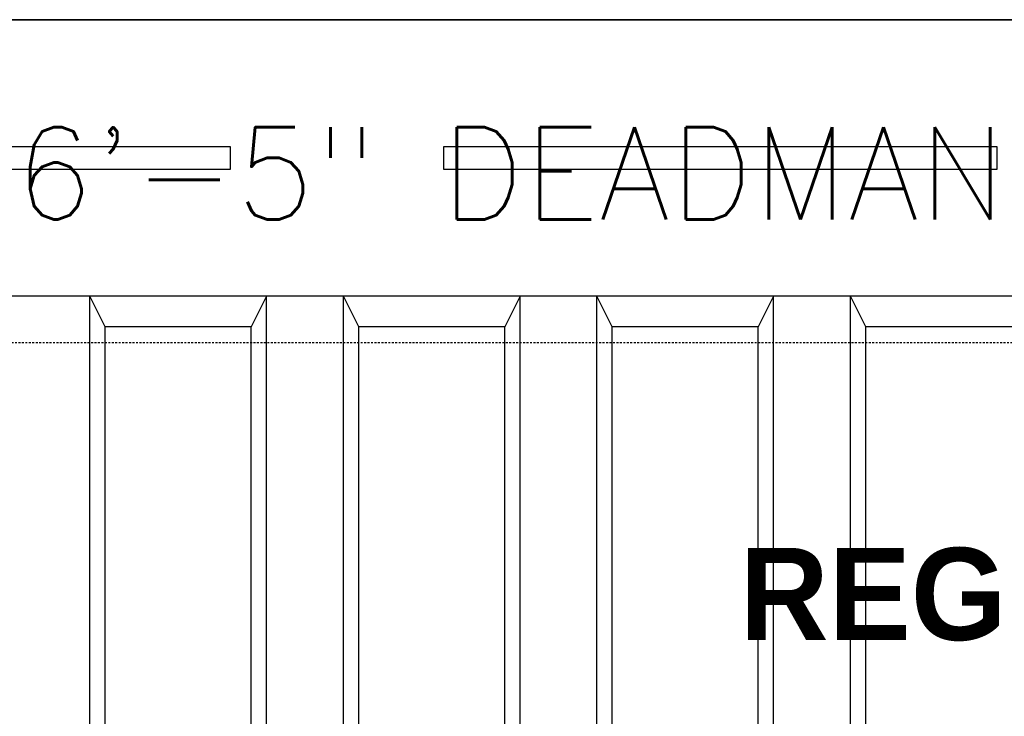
# Model space of a CAD drawing. Extents: x -169 to 6736, y -208 to 3022.
# Tile 429 of 656: x 1490 to 1554, y 1353 to 1398. Entities that reach past the tile are written whole.
import ezdxf
from ezdxf.enums import TextEntityAlignment as Align

# ---------------------------------------------------------------- set-up
doc = ezdxf.new("R2010")
doc.units = 0
doc.header["$MEASUREMENT"] = 0
doc.linetypes.add('HIDDEN3', pattern=[0.1875, 0.125, -0.0625])
for name, color, linetype in [('FREEZE-LINES', 8, 'CONTINUOUS'), ('TANK-ANCHOR', 4, 'CONTINUOUS'), ('TANK-DESCRIPTION', 3, 'CONTINUOUS'), ('TANK-UST', 5, 'CONTINUOUS'), ('TANK-UST-RIB', 7, 'CONTINUOUS'), ('TEXT', 3, 'CONTINUOUS')]:
    doc.layers.add(name, color=color, linetype=linetype)
doc.styles.add('BOLD', font='bold', dxfattribs={"height": 7.2})
doc.styles.add('SIMPLEX', font='simplex')

msp = doc.modelspace()

# ---------------------------------------------------------------- linework, layer by layer
at = {"layer": 'FREEZE-LINES', "linetype": 'Continuous'}
msp.add_line((2220, 1398.01839), (1176, 1398.01839), dxfattribs=at)
at = {"layer": 'TANK-ANCHOR'}
msp.add_lwpolyline([(1610.97766, 1380.01686), (1413.58331, 1380.01686), (1413.58331, 1398.01686), (1610.97766, 1398.01686)], close=True, dxfattribs=at)
at = {"layer": 'TANK-ANCHOR', "color": 7}
for points in [[(1467.4983, 1388.26686), (1467.4983, 1389.76686), (1503.4983, 1389.76686), (1503.4983, 1388.26686)], [(1517.41329, 1388.26686), (1517.41329, 1389.76686), (1553.41329, 1389.76686), (1553.41329, 1388.26686)]]:
    msp.add_lwpolyline(points, close=True, dxfattribs=at)
at = {"layer": 'TANK-UST'}
msp.add_lwpolyline([(1554.37181, 1378.01839), (1544.87181, 1378.01839), (1543.87181, 1380.01839), (1538.87181, 1380.01839), (1537.87181, 1378.01839), (1528.37181, 1378.01839), (1527.37181, 1380.01839), (1522.37181, 1380.01839), (1521.37181, 1378.01839), (1511.87181, 1378.01839), (1510.87181, 1380.01839), (1505.87181, 1380.01839), (1504.87181, 1378.01839), (1495.37181, 1378.01839), (1494.37181, 1380.01839), (1489.37181, 1380.01839)], dxfattribs=at)
at = {"layer": 'TANK-UST', "color": 2, "linetype": 'HIDDEN3'}
msp.add_lwpolyline([(1488.37181, 1257.01839), (1483.85926, 1257.01839, -0.9539575), (1483.85926, 1377.01839), (1488.37181, 1377.01839), (1583.62201, 1377.01839), (1682.64136, 1377.01839), (1907.64136, 1377.01839), (1912.13456, 1377.01839, -0.9539575), (1912.13456, 1257.01839), (1907.64136, 1257.01839), (1682.64136, 1257.01839), (1583.62201, 1257.01839)], format="xyb", close=True, dxfattribs=at)
at = {"layer": 'TANK-UST-RIB'}
for p, q in [((1494.37201, 1254.01839), (1494.37201, 1380.01839)), ((1505.87201, 1329.33817), (1505.87201, 1380.01839)), ((1510.87201, 1334.81438), (1510.87201, 1380.01839)), ((1522.37201, 1339.51898), (1522.37201, 1380.01839)), ((1527.37201, 1339.51739), (1527.37201, 1380.01839)), ((1495.37201, 1256.01839), (1495.37201, 1378.01839)), ((1504.87201, 1327.63883), (1504.87201, 1378.01839)), ((1511.87201, 1335.55705), (1511.87201, 1378.01839)), ((1521.37201, 1339.38557), (1521.37201, 1378.01839)), ((1528.37201, 1339.38334), (1528.37201, 1378.01839))]:
    msp.add_line(p, q, dxfattribs=at)

# ---------------------------------------------------------------- texts
at = {"layer": 'TEXT', "style": 'SIMPLEX'}
msp.add_text('18"x8"x16\'-5" DEADMAN', height=6, dxfattribs=at).set_placement((1502.95278, 1388.01686), align=Align.MIDDLE)

# ---------------------------------------------------------------- next in the draw order: texts
at = {"layer": 'TANK-DESCRIPTION', "insert": (1536.65832, 1357.55675), "char_height": 6, "width": 98.4997625, "attachment_point": 7, "style": 'BOLD', "bg_fill": 3, "box_fill_scale": 1.5, "bg_fill_color": 256, "bg_fill_transparency": 0}
msp.add_mtext('\\pi18.95089;14,000 GALLON \\P\\pi0.00539;REGULAR UNLEADED #2', dxfattribs=at)

# ---------------------------------------------------------------- next in the draw order: linework, layer by layer
at = {"layer": 'TANK-UST-RIB'}
for p, q in [((1538.87201, 1334.80318), (1538.87201, 1380.01839)), ((1543.87201, 1329.31619), (1543.87201, 1380.01839)), ((1537.87201, 1335.54706), (1537.87201, 1378.01839)), ((1544.87201, 1327.61198), (1544.87201, 1378.01839))]:
    msp.add_line(p, q, dxfattribs=at)

doc.saveas('drawing.dxf')
